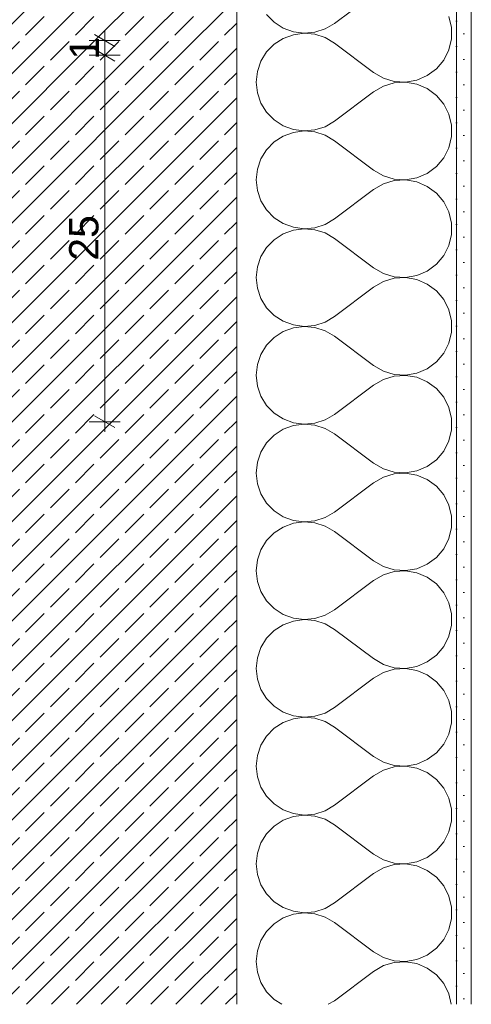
# Model space of a CAD drawing. Header units: metres. Extents: x -4 to 99, y -11 to 17.
# Tile 742 of 747: x 89.153 to 89.461, y -10.962 to -10.29. Entities that reach past the tile are written whole.
import ezdxf

# ---------------------------------------------------------------- set-up
doc = ezdxf.new("R2010")
doc.units = ezdxf.units.M
doc.header["$MEASUREMENT"] = 0
for name, color, linetype in [('152 - Bemaßung_ Beschriftung.Ausbau', 7, 'Continuous'), ('603 - Struktur.Bodenplatte_ Decke Roh', 7, 'Continuous'), ('604 - Struktur.Wand Aussen', 7, 'Continuous')]:
    doc.layers.add(name, color=color, linetype=linetype)
doc.styles.add('ERSTELLTER_STIL_2', font='txt')
doc.dimstyles.new('ERSTELLTER_STIL__15', dxfattribs={"dimtxt": 0.02, "dimasz": 0.01064, "dimexe": 0.18, "dimexo": 0.0625, "dimgap": 0, "dimtad": 1, "dimzin": 0, "dimdsep": 46, "dimtxsty": 'ERSTELLTER_STIL_2', "dimblk": 'ARROWHEAD_2', "dimblk1": 'ARROWHEAD_2', "dimblk2": 'ARROWHEAD_2', "dimcen": 0.09, "dimse1": 1, "dimse2": 1, "dimclrd": 7, "dimclre": 7, "dimclrt": 7, "dimazin": 0, "dimtfac": 1, "dimtdec": 4, "dimtmove": 0, "dimatfit": 3, "dimfxl": 1, "dimtolj": 1, "dimtzin": 0, "dimarcsym": 0})
doc.dimstyles.new('ERSTELLTER_STIL__17', dxfattribs={"dimtxt": 0.02, "dimasz": 0.01064, "dimexe": 0.18, "dimexo": 0.0625, "dimgap": 0, "dimtad": 1, "dimzin": 0, "dimdsep": 46, "dimtxsty": 'ERSTELLTER_STIL_2', "dimblk": 'ARROWHEAD_2', "dimblk1": 'ARROWHEAD_2', "dimblk2": 'ARROWHEAD_2', "dimcen": 0.09, "dimse1": 1, "dimse2": 1, "dimclrd": 7, "dimclre": 7, "dimclrt": 7, "dimazin": 0, "dimtfac": 1, "dimtdec": 4, "dimtmove": 2, "dimatfit": 3, "dimfxl": 1, "dimtolj": 1, "dimtzin": 0, "dimarcsym": 0})
doc.dimstyles.new('ERSTELLTER_STIL__5', dxfattribs={"dimtxt": 0.18, "dimasz": 0.00912, "dimexe": 0.18, "dimexo": 0.0625, "dimgap": 0, "dimtad": 0, "dimtih": 1, "dimtoh": 1, "dimdec": 4, "dimzin": 0, "dimdsep": 46, "dimcen": 0.09, "dimadec": 0, "dimazin": 0, "dimtfac": 1, "dimtdec": 4, "dimtmove": 0, "dimatfit": 3, "dimldrblk": 'ARROWHEAD_11', "dimfxl": 1, "dimtolj": 1, "dimtzin": 0, "dimarcsym": 0})
pattern_1 = [(45, (75.606145, -19.999286), (-0.016970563, 0.016970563), []), (45, (75.59766, -19.9908), (-0.016970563, 0.016970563), [0.018, -0.006])]

# ---------------------------------------------------------------- blocks, each defined once
blk = doc.blocks.new('*X739', base_point=(75.60614, -19.99929))
at = {"layer": '604 - Struktur.Wand Aussen', "color": 7, "linetype": 'Continuous', "lineweight": 5}
for p, q in [((89.39448, -10.27262), (89.36781, -10.29262)), ((89.32157, -10.2865), (89.32672, -10.29177)), ((89.44759, -10.29541), (89.44579, -10.28787)), ((89.32672, -10.29177), (89.3329, -10.29577)), ((89.3329, -10.29577), (89.33982, -10.29831)), ((89.35445, -10.29862), (89.36147, -10.29636)), ((89.36147, -10.29636), (89.36781, -10.29262)), ((89.44759, -10.30316), (89.44759, -10.29541)), ((89.3329, -10.30281), (89.32672, -10.30681)), ((89.33982, -10.30026), (89.3329, -10.30281)), ((89.33982, -10.29831), (89.34712, -10.29928)), ((89.34712, -10.29929), (89.33982, -10.30026)), ((89.34712, -10.29928), (89.35445, -10.29862)), ((89.35445, -10.29995), (89.34712, -10.29929)), ((89.36147, -10.30221), (89.35445, -10.29995)), ((89.36781, -10.30595), (89.36147, -10.30221)), ((89.44579, -10.3107), (89.44759, -10.30316)), ((89.32672, -10.30681), (89.32157, -10.31207)), ((89.39448, -10.32595), (89.36781, -10.30595)), ((89.44231, -10.31763), (89.44579, -10.3107)), ((89.32157, -10.31207), (89.31769, -10.31834)), ((89.43732, -10.32356), (89.44231, -10.31763)), ((89.31769, -10.31834), (89.31529, -10.3253)), ((89.4311, -10.32818), (89.43732, -10.32356)), ((89.31529, -10.3253), (89.31448, -10.33262)), ((89.39448, -10.32595), (89.40118, -10.32985)), ((89.40118, -10.32985), (89.4086, -10.3321)), ((89.42397, -10.33124), (89.4311, -10.32818)), ((89.31448, -10.33262), (89.31529, -10.33994)), ((89.40118, -10.33539), (89.39448, -10.33929)), ((89.4086, -10.33314), (89.40118, -10.33539)), ((89.4086, -10.3321), (89.41634, -10.33257)), ((89.41634, -10.33267), (89.4086, -10.33314)), ((89.41634, -10.33257), (89.42397, -10.33124)), ((89.42397, -10.334), (89.41634, -10.33267)), ((89.4311, -10.33706), (89.42397, -10.334)), ((89.43732, -10.34168), (89.4311, -10.33706)), ((89.31529, -10.33994), (89.31769, -10.3469)), ((89.39448, -10.33929), (89.36781, -10.35929)), ((89.44231, -10.34761), (89.43732, -10.34168)), ((89.31769, -10.3469), (89.32157, -10.35317)), ((89.44579, -10.35453), (89.44231, -10.34761)), ((89.32157, -10.35317), (89.32672, -10.35843)), ((89.44759, -10.36208), (89.44579, -10.35453)), ((89.32672, -10.35843), (89.3329, -10.36243)), ((89.3329, -10.36243), (89.33982, -10.36498)), ((89.35445, -10.36528), (89.36147, -10.36303)), ((89.36147, -10.36303), (89.36781, -10.35929)), ((89.44759, -10.36983), (89.44759, -10.36208)), ((89.3329, -10.36947), (89.32672, -10.37347)), ((89.33982, -10.36693), (89.3329, -10.36947)), ((89.33982, -10.36498), (89.34712, -10.36595)), ((89.34712, -10.36596), (89.33982, -10.36693)), ((89.34712, -10.36595), (89.35445, -10.36528)), ((89.35445, -10.36662), (89.34712, -10.36596)), ((89.36147, -10.36888), (89.35445, -10.36662)), ((89.36781, -10.37262), (89.36147, -10.36888)), ((89.44579, -10.37737), (89.44759, -10.36983)), ((89.32672, -10.37347), (89.32157, -10.37874)), ((89.39448, -10.39262), (89.36781, -10.37262)), ((89.44231, -10.3843), (89.44579, -10.37737)), ((89.32157, -10.37874), (89.31769, -10.385)), ((89.43732, -10.39023), (89.44231, -10.3843)), ((89.31769, -10.385), (89.31529, -10.39197)), ((89.4311, -10.39485), (89.43732, -10.39023)), ((89.31529, -10.39197), (89.31448, -10.39929)), ((89.39448, -10.39262), (89.40118, -10.39652)), ((89.40118, -10.39652), (89.4086, -10.39876)), ((89.41634, -10.39923), (89.42397, -10.39791)), ((89.42397, -10.39791), (89.4311, -10.39485)), ((89.31448, -10.39929), (89.31529, -10.40661)), ((89.40118, -10.40205), (89.39448, -10.40595)), ((89.4086, -10.39981), (89.40118, -10.40205)), ((89.4086, -10.39876), (89.41634, -10.39923)), ((89.41634, -10.39934), (89.4086, -10.39981)), ((89.42397, -10.40067), (89.41634, -10.39934)), ((89.4311, -10.40372), (89.42397, -10.40067)), ((89.43732, -10.40834), (89.4311, -10.40372)), ((89.31529, -10.40661), (89.31769, -10.41357)), ((89.39448, -10.40595), (89.36781, -10.42595)), ((89.44231, -10.41428), (89.43732, -10.40834)), ((89.31769, -10.41357), (89.32157, -10.41984)), ((89.44579, -10.4212), (89.44231, -10.41428)), ((89.32157, -10.41984), (89.32672, -10.4251)), ((89.32672, -10.4251), (89.3329, -10.4291)), ((89.44759, -10.42874), (89.44579, -10.4212)), ((89.3329, -10.4291), (89.33982, -10.43165)), ((89.33982, -10.43165), (89.34712, -10.43261)), ((89.35445, -10.43195), (89.36147, -10.42969)), ((89.36147, -10.42969), (89.36781, -10.42595)), ((89.44759, -10.4365), (89.44759, -10.42874)), ((89.3329, -10.43614), (89.32672, -10.44014)), ((89.33982, -10.43359), (89.3329, -10.43614)), ((89.34712, -10.43263), (89.33982, -10.43359)), ((89.34712, -10.43261), (89.35445, -10.43195)), ((89.35445, -10.43329), (89.34712, -10.43263)), ((89.36147, -10.43554), (89.35445, -10.43329)), ((89.36781, -10.43929), (89.36147, -10.43554)), ((89.44579, -10.44404), (89.44759, -10.4365)), ((89.32672, -10.44014), (89.32157, -10.4454)), ((89.39448, -10.45929), (89.36781, -10.43929)), ((89.44231, -10.45096), (89.44579, -10.44404)), ((89.31769, -10.45167), (89.31529, -10.45863)), ((89.32157, -10.4454), (89.31769, -10.45167)), ((89.43732, -10.4569), (89.44231, -10.45096)), ((89.31529, -10.45863), (89.31448, -10.46595)), ((89.4311, -10.46151), (89.43732, -10.4569)), ((89.39448, -10.45929), (89.40118, -10.46318)), ((89.40118, -10.46318), (89.4086, -10.46543)), ((89.4086, -10.46543), (89.41634, -10.4659)), ((89.41634, -10.4659), (89.42397, -10.46457)), ((89.42397, -10.46457), (89.4311, -10.46151)), ((89.31448, -10.46595), (89.31529, -10.47327)), ((89.40118, -10.46872), (89.39448, -10.47262)), ((89.4086, -10.46648), (89.40118, -10.46872)), ((89.41634, -10.466), (89.4086, -10.46648)), ((89.42397, -10.46733), (89.41634, -10.466)), ((89.4311, -10.47039), (89.42397, -10.46733)), ((89.43732, -10.47501), (89.4311, -10.47039)), ((89.31529, -10.47327), (89.31769, -10.48024)), ((89.39448, -10.47262), (89.36781, -10.49262)), ((89.44231, -10.48094), (89.43732, -10.47501)), ((89.31769, -10.48024), (89.32157, -10.4865)), ((89.44579, -10.48787), (89.44231, -10.48094)), ((89.32157, -10.4865), (89.32672, -10.49177)), ((89.32672, -10.49177), (89.3329, -10.49577)), ((89.44759, -10.49541), (89.44579, -10.48787)), ((89.3329, -10.49577), (89.33982, -10.49831)), ((89.33982, -10.49831), (89.34712, -10.49928)), ((89.34712, -10.49928), (89.35445, -10.49862)), ((89.35445, -10.49862), (89.36147, -10.49636)), ((89.36147, -10.49636), (89.36781, -10.49262)), ((89.44759, -10.50316), (89.44759, -10.49541)), ((89.3329, -10.50281), (89.32672, -10.50681)), ((89.33982, -10.50026), (89.3329, -10.50281)), ((89.34712, -10.49929), (89.33982, -10.50026)), ((89.35445, -10.49995), (89.34712, -10.49929)), ((89.36147, -10.50221), (89.35445, -10.49995)), ((89.36781, -10.50595), (89.36147, -10.50221)), ((89.44579, -10.5107), (89.44759, -10.50316)), ((89.32157, -10.51207), (89.31769, -10.51834)), ((89.32672, -10.50681), (89.32157, -10.51207)), ((89.39448, -10.52595), (89.36781, -10.50595)), ((89.44231, -10.51763), (89.44579, -10.5107)), ((89.31769, -10.51834), (89.31529, -10.5253)), ((89.43732, -10.52356), (89.44231, -10.51763)), ((89.31529, -10.5253), (89.31448, -10.53262)), ((89.39448, -10.52595), (89.40118, -10.52985)), ((89.4311, -10.52818), (89.43732, -10.52356)), ((89.31448, -10.53262), (89.31529, -10.53994)), ((89.40118, -10.52985), (89.4086, -10.5321)), ((89.4086, -10.5321), (89.41634, -10.53257)), ((89.41634, -10.53267), (89.4086, -10.53314)), ((89.41634, -10.53257), (89.42397, -10.53124)), ((89.42397, -10.534), (89.41634, -10.53267)), ((89.42397, -10.53124), (89.4311, -10.52818)), ((89.39448, -10.53929), (89.36781, -10.55929)), ((89.40118, -10.53539), (89.39448, -10.53929)), ((89.4086, -10.53314), (89.40118, -10.53539)), ((89.4311, -10.53706), (89.42397, -10.534)), ((89.43732, -10.54168), (89.4311, -10.53706)), ((89.31529, -10.53994), (89.31769, -10.5469)), ((89.44231, -10.54761), (89.43732, -10.54168)), ((89.31769, -10.5469), (89.32157, -10.55317)), ((89.44579, -10.55453), (89.44231, -10.54761)), ((89.32157, -10.55317), (89.32672, -10.55843)), ((89.32672, -10.55843), (89.3329, -10.56243)), ((89.36147, -10.56303), (89.36781, -10.55929)), ((89.44759, -10.56208), (89.44579, -10.55453)), ((89.3329, -10.56243), (89.33982, -10.56498)), ((89.33982, -10.56498), (89.34712, -10.56595)), ((89.34712, -10.56596), (89.33982, -10.56693)), ((89.34712, -10.56595), (89.35445, -10.56528)), ((89.35445, -10.56662), (89.34712, -10.56596)), ((89.35445, -10.56528), (89.36147, -10.56303)), ((89.44759, -10.56983), (89.44759, -10.56208)), ((89.3329, -10.56947), (89.32672, -10.57347)), ((89.33982, -10.56693), (89.3329, -10.56947)), ((89.36147, -10.56888), (89.35445, -10.56662)), ((89.36781, -10.57262), (89.36147, -10.56888)), ((89.39448, -10.59262), (89.36781, -10.57262)), ((89.44579, -10.57737), (89.44759, -10.56983)), ((89.32157, -10.57874), (89.31769, -10.585)), ((89.32672, -10.57347), (89.32157, -10.57874)), ((89.44231, -10.5843), (89.44579, -10.57737)), ((89.31769, -10.585), (89.31529, -10.59197)), ((89.43732, -10.59023), (89.44231, -10.5843)), ((89.31529, -10.59197), (89.31448, -10.59929)), ((89.39448, -10.59262), (89.40118, -10.59652)), ((89.4311, -10.59485), (89.43732, -10.59023)), ((89.31448, -10.59929), (89.31529, -10.60661)), ((89.40118, -10.59652), (89.4086, -10.59876)), ((89.4086, -10.59981), (89.40118, -10.60205)), ((89.4086, -10.59876), (89.41634, -10.59923)), ((89.41634, -10.59934), (89.4086, -10.59981)), ((89.41634, -10.59923), (89.42397, -10.59791)), ((89.42397, -10.60067), (89.41634, -10.59934)), ((89.42397, -10.59791), (89.4311, -10.59485)), ((89.39448, -10.60595), (89.36781, -10.62595)), ((89.40118, -10.60205), (89.39448, -10.60595)), ((89.4311, -10.60372), (89.42397, -10.60067)), ((89.43732, -10.60834), (89.4311, -10.60372)), ((89.31529, -10.60661), (89.31769, -10.61357)), ((89.44231, -10.61428), (89.43732, -10.60834)), ((89.31769, -10.61357), (89.32157, -10.61984)), ((89.32157, -10.61984), (89.32672, -10.6251)), ((89.44579, -10.6212), (89.44231, -10.61428)), ((89.32672, -10.6251), (89.3329, -10.6291)), ((89.36147, -10.62969), (89.36781, -10.62595)), ((89.44759, -10.62874), (89.44579, -10.6212)), ((89.3329, -10.6291), (89.33982, -10.63165)), ((89.33982, -10.63165), (89.34712, -10.63261)), ((89.34712, -10.63263), (89.33982, -10.63359)), ((89.34712, -10.63261), (89.35445, -10.63195)), ((89.35445, -10.63329), (89.34712, -10.63263)), ((89.35445, -10.63195), (89.36147, -10.62969)), ((89.36147, -10.63554), (89.35445, -10.63329)), ((89.44759, -10.6365), (89.44759, -10.62874)), ((89.32672, -10.64014), (89.32157, -10.6454)), ((89.3329, -10.63614), (89.32672, -10.64014)), ((89.33982, -10.63359), (89.3329, -10.63614)), ((89.36781, -10.63929), (89.36147, -10.63554)), ((89.39448, -10.65929), (89.36781, -10.63929)), ((89.44579, -10.64404), (89.44759, -10.6365)), ((89.32157, -10.6454), (89.31769, -10.65167)), ((89.44231, -10.65096), (89.44579, -10.64404)), ((89.31769, -10.65167), (89.31529, -10.65863)), ((89.43732, -10.6569), (89.44231, -10.65096)), ((89.31529, -10.65863), (89.31448, -10.66595)), ((89.39448, -10.65929), (89.40118, -10.66318)), ((89.4311, -10.66151), (89.43732, -10.6569)), ((89.31448, -10.66595), (89.31529, -10.67327)), ((89.40118, -10.66318), (89.4086, -10.66543)), ((89.4086, -10.66648), (89.40118, -10.66872)), ((89.4086, -10.66543), (89.41634, -10.6659)), ((89.41634, -10.666), (89.4086, -10.66648)), ((89.41634, -10.6659), (89.42397, -10.66457)), ((89.42397, -10.66733), (89.41634, -10.666)), ((89.42397, -10.66457), (89.4311, -10.66151)), ((89.31529, -10.67327), (89.31769, -10.68024)), ((89.39448, -10.67262), (89.36781, -10.69262)), ((89.40118, -10.66872), (89.39448, -10.67262)), ((89.4311, -10.67039), (89.42397, -10.66733)), ((89.43732, -10.67501), (89.4311, -10.67039)), ((89.31769, -10.68024), (89.32157, -10.6865)), ((89.44231, -10.68094), (89.43732, -10.67501)), ((89.32157, -10.6865), (89.32672, -10.69177)), ((89.44579, -10.68787), (89.44231, -10.68094)), ((89.32672, -10.69177), (89.3329, -10.69577)), ((89.36147, -10.69636), (89.36781, -10.69262)), ((89.44759, -10.69541), (89.44579, -10.68787)), ((89.3329, -10.69577), (89.33982, -10.69831)), ((89.33982, -10.70026), (89.3329, -10.70281)), ((89.33982, -10.69831), (89.34712, -10.69928)), ((89.34712, -10.69929), (89.33982, -10.70026)), ((89.34712, -10.69928), (89.35445, -10.69862)), ((89.35445, -10.69995), (89.34712, -10.69929)), ((89.35445, -10.69862), (89.36147, -10.69636)), ((89.36147, -10.70221), (89.35445, -10.69995)), ((89.44759, -10.70316), (89.44759, -10.69541)), ((89.32672, -10.70681), (89.32157, -10.71207)), ((89.3329, -10.70281), (89.32672, -10.70681)), ((89.36781, -10.70595), (89.36147, -10.70221)), ((89.39448, -10.72595), (89.36781, -10.70595)), ((89.44579, -10.7107), (89.44759, -10.70316)), ((89.32157, -10.71207), (89.31769, -10.71834)), ((89.44231, -10.71763), (89.44579, -10.7107)), ((89.31769, -10.71834), (89.31529, -10.7253)), ((89.43732, -10.72356), (89.44231, -10.71763)), ((89.31529, -10.7253), (89.31448, -10.73262)), ((89.39448, -10.72595), (89.40118, -10.72985)), ((89.4311, -10.72818), (89.43732, -10.72356)), ((89.31448, -10.73262), (89.31529, -10.73994)), ((89.40118, -10.72985), (89.4086, -10.7321)), ((89.4086, -10.73314), (89.40118, -10.73539)), ((89.4086, -10.7321), (89.41634, -10.73257)), ((89.41634, -10.73267), (89.4086, -10.73314)), ((89.41634, -10.73257), (89.42397, -10.73124)), ((89.42397, -10.734), (89.41634, -10.73267)), ((89.42397, -10.73124), (89.4311, -10.72818)), ((89.4311, -10.73706), (89.42397, -10.734)), ((89.31529, -10.73994), (89.31769, -10.7469)), ((89.39448, -10.73929), (89.36781, -10.75929)), ((89.40118, -10.73539), (89.39448, -10.73929)), ((89.43732, -10.74168), (89.4311, -10.73706)), ((89.31769, -10.7469), (89.32157, -10.75317)), ((89.44231, -10.74761), (89.43732, -10.74168)), ((89.44579, -10.75453), (89.44231, -10.74761)), ((89.32157, -10.75317), (89.32672, -10.75843)), ((89.32672, -10.75843), (89.3329, -10.76243)), ((89.36147, -10.76303), (89.36781, -10.75929)), ((89.44759, -10.76208), (89.44579, -10.75453)), ((89.3329, -10.76243), (89.33982, -10.76498)), ((89.33982, -10.76693), (89.3329, -10.76947)), ((89.33982, -10.76498), (89.34712, -10.76595)), ((89.34712, -10.76596), (89.33982, -10.76693)), ((89.34712, -10.76595), (89.35445, -10.76528)), ((89.35445, -10.76662), (89.34712, -10.76596)), ((89.35445, -10.76528), (89.36147, -10.76303)), ((89.36147, -10.76888), (89.35445, -10.76662)), ((89.44759, -10.76983), (89.44759, -10.76208)), ((89.32672, -10.77347), (89.32157, -10.77874)), ((89.3329, -10.76947), (89.32672, -10.77347)), ((89.36781, -10.77262), (89.36147, -10.76888)), ((89.39448, -10.79262), (89.36781, -10.77262)), ((89.44579, -10.77737), (89.44759, -10.76983)), ((89.32157, -10.77874), (89.31769, -10.785)), ((89.44231, -10.7843), (89.44579, -10.77737)), ((89.31769, -10.785), (89.31529, -10.79197)), ((89.43732, -10.79023), (89.44231, -10.7843)), ((89.31529, -10.79197), (89.31448, -10.79929)), ((89.39448, -10.79262), (89.40118, -10.79652)), ((89.4311, -10.79485), (89.43732, -10.79023)), ((89.31448, -10.79929), (89.31529, -10.80661)), ((89.40118, -10.79652), (89.4086, -10.79876)), ((89.4086, -10.79981), (89.40118, -10.80205)), ((89.4086, -10.79876), (89.41634, -10.79923)), ((89.41634, -10.79934), (89.4086, -10.79981)), ((89.41634, -10.79923), (89.42397, -10.79791)), ((89.42397, -10.80067), (89.41634, -10.79934)), ((89.42397, -10.79791), (89.4311, -10.79485)), ((89.4311, -10.80372), (89.42397, -10.80067)), ((89.31529, -10.80661), (89.31769, -10.81357)), ((89.39448, -10.80595), (89.36781, -10.82595)), ((89.40118, -10.80205), (89.39448, -10.80595)), ((89.43732, -10.80834), (89.4311, -10.80372)), ((89.31769, -10.81357), (89.32157, -10.81984)), ((89.44231, -10.81428), (89.43732, -10.80834)), ((89.44579, -10.8212), (89.44231, -10.81428)), ((89.32157, -10.81984), (89.32672, -10.8251)), ((89.44759, -10.82874), (89.44579, -10.8212)), ((89.32672, -10.8251), (89.3329, -10.8291)), ((89.36147, -10.82969), (89.36781, -10.82595)), ((89.3329, -10.8291), (89.33982, -10.83165)), ((89.33982, -10.83359), (89.3329, -10.83614)), ((89.33982, -10.83165), (89.34712, -10.83261)), ((89.34712, -10.83263), (89.33982, -10.83359)), ((89.34712, -10.83261), (89.35445, -10.83195)), ((89.35445, -10.83329), (89.34712, -10.83263)), ((89.35445, -10.83195), (89.36147, -10.82969)), ((89.36147, -10.83554), (89.35445, -10.83329)), ((89.44759, -10.8365), (89.44759, -10.82874)), ((89.32672, -10.84014), (89.32157, -10.8454)), ((89.3329, -10.83614), (89.32672, -10.84014)), ((89.36781, -10.83929), (89.36147, -10.83554)), ((89.39448, -10.85929), (89.36781, -10.83929)), ((89.44579, -10.84404), (89.44759, -10.8365)), ((89.32157, -10.8454), (89.31769, -10.85167)), ((89.44231, -10.85096), (89.44579, -10.84404)), ((89.31769, -10.85167), (89.31529, -10.85863)), ((89.43732, -10.8569), (89.44231, -10.85096)), ((89.31529, -10.85863), (89.31448, -10.86595)), ((89.39448, -10.85929), (89.40118, -10.86318)), ((89.42397, -10.86457), (89.4311, -10.86151)), ((89.4311, -10.86151), (89.43732, -10.8569)), ((89.31448, -10.86595), (89.31529, -10.87327)), ((89.40118, -10.86318), (89.4086, -10.86543)), ((89.4086, -10.86648), (89.40118, -10.86872)), ((89.4086, -10.86543), (89.41634, -10.8659)), ((89.41634, -10.866), (89.4086, -10.86648)), ((89.41634, -10.8659), (89.42397, -10.86457)), ((89.42397, -10.86733), (89.41634, -10.866)), ((89.4311, -10.87039), (89.42397, -10.86733)), ((89.31529, -10.87327), (89.31769, -10.88024)), ((89.39448, -10.87262), (89.36781, -10.89262)), ((89.40118, -10.86872), (89.39448, -10.87262)), ((89.43732, -10.87501), (89.4311, -10.87039)), ((89.44231, -10.88094), (89.43732, -10.87501)), ((89.31769, -10.88024), (89.32157, -10.8865)), ((89.44579, -10.88787), (89.44231, -10.88094)), ((89.32157, -10.8865), (89.32672, -10.89177)), ((89.44759, -10.89541), (89.44579, -10.88787)), ((89.32672, -10.89177), (89.3329, -10.89577)), ((89.36147, -10.89636), (89.36781, -10.89262)), ((89.44759, -10.90316), (89.44759, -10.89541)), ((89.3329, -10.89577), (89.33982, -10.89831)), ((89.33982, -10.90026), (89.3329, -10.90281)), ((89.33982, -10.89831), (89.34712, -10.89928)), ((89.34712, -10.89929), (89.33982, -10.90026)), ((89.34712, -10.89928), (89.35445, -10.89862)), ((89.35445, -10.89995), (89.34712, -10.89929)), ((89.35445, -10.89862), (89.36147, -10.89636)), ((89.36147, -10.90221), (89.35445, -10.89995)), ((89.32672, -10.90681), (89.32157, -10.91207)), ((89.3329, -10.90281), (89.32672, -10.90681)), ((89.36781, -10.90595), (89.36147, -10.90221)), ((89.39448, -10.92595), (89.36781, -10.90595)), ((89.44579, -10.9107), (89.44759, -10.90316)), ((89.32157, -10.91207), (89.31769, -10.91834)), ((89.44231, -10.91763), (89.44579, -10.9107)), ((89.31769, -10.91834), (89.31529, -10.9253)), ((89.43732, -10.92356), (89.44231, -10.91763)), ((89.31529, -10.9253), (89.31448, -10.93262)), ((89.39448, -10.92595), (89.40118, -10.92985)), ((89.42397, -10.93124), (89.4311, -10.92818)), ((89.4311, -10.92818), (89.43732, -10.92356)), ((89.31448, -10.93262), (89.31529, -10.93994)), ((89.40118, -10.93539), (89.39448, -10.93929)), ((89.40118, -10.92985), (89.4086, -10.9321)), ((89.4086, -10.93314), (89.40118, -10.93539)), ((89.4086, -10.9321), (89.41634, -10.93257)), ((89.41634, -10.93267), (89.4086, -10.93314)), ((89.41634, -10.93257), (89.42397, -10.93124)), ((89.42397, -10.934), (89.41634, -10.93267)), ((89.4311, -10.93706), (89.42397, -10.934)), ((89.31529, -10.93994), (89.31769, -10.9469)), ((89.39448, -10.93929), (89.36781, -10.95929)), ((89.43732, -10.94168), (89.4311, -10.93706)), ((89.44231, -10.94761), (89.43732, -10.94168)), ((89.31769, -10.9469), (89.32157, -10.95317)), ((89.44579, -10.95453), (89.44231, -10.94761)), ((89.32157, -10.95317), (89.32672, -10.95843)), ((89.44751, -10.96176), (89.44579, -10.95453)), ((89.32672, -10.95843), (89.33186, -10.96176)), ((89.36362, -10.96176), (89.36781, -10.95929))]:
    blk.add_line(p, q, dxfattribs=at)
blk = doc.blocks.new('*D755', base_point=(75.60614, -19.99929))
at = {"layer": '152 - Bemaßung_ Beschriftung.Ausbau', "color": 7, "linetype": 'Continuous', "lineweight": 5}
for p, q in [((89.20414, -10.31024), (89.21814, -10.31833)), ((89.22164, -10.31429), (89.20064, -10.31429)), ((89.21114, -10.56429), (89.21114, -10.31429)), ((89.22164, -10.56429), (89.20064, -10.56429)), ((89.20414, -10.56024), (89.21814, -10.56833)), ((89.21114, -10.57113), (89.21114, -10.56429))]:
    blk.add_line(p, q, dxfattribs=at)
at = {"layer": '152 - Bemaßung_ Beschriftung.Ausbau', "color": 7, "lineweight": 5, "char_height": 0.02, "attachment_point": 7, "rotation": 90, "style": 'ERSTELLTER_STIL_2'}
for s, insert in [('\\A1;{\\pql;\\fArial|b0|i0|c0|p38;1}', (89.20714, -10.31734)), ('\\A1;{\\pql;\\fArial|b0|i0|c0|p38;25}', (89.20714, -10.45446))]:
    blk.add_mtext(s, dxfattribs=dict(at, insert=insert))
blk = doc.blocks.new('ARROWHEAD_2')
at = {"color": 0, "linetype": 'Continuous', "lineweight": 0}
for p, q in [((-0.378, -0.655), (0.378, 0.655)), ((0, 0), (-1, 0))]:
    blk.add_line(p, q, dxfattribs=at)
blk = doc.blocks.new('*D756', base_point=(75.60614, -19.99929))
at = {"layer": '152 - Bemaßung_ Beschriftung.Ausbau', "color": 7, "linetype": 'Continuous', "lineweight": 5}
for p, q in [((89.21114, -10.30429), (89.21114, -10.29744)), ((89.22164, -10.30429), (89.20064, -10.30429)), ((89.21814, -10.30833), (89.20414, -10.30024)), ((89.21114, -10.31429), (89.21114, -10.30429)), ((89.20414, -10.31024), (89.21814, -10.31833)), ((89.22164, -10.31429), (89.20064, -10.31429))]:
    blk.add_line(p, q, dxfattribs=at)
blk = doc.blocks.new('ARROWHEAD_11')
at = {"color": 0, "linetype": 'Continuous', "lineweight": 0}
blk.add_line((0, 0), (-1, 0), dxfattribs=at)
at = {"color": 0, "linetype": 'Continuous', "lineweight": 0, "const_width": 0.25, "flags": 128}
blk.add_lwpolyline([(-0.125, 0, 1), (0.125, 0, 1)], format="xyb", close=True, dxfattribs=at)

msp = doc.modelspace()

# ---------------------------------------------------------------- hatches: boundary and pattern name
at = {"layer": '603 - Struktur.Bodenplatte_ Decke Roh', "linetype": 'Continuous', "lineweight": 5}
h = msp.add_hatch(dxfattribs=at)
h.set_pattern_fill('Beton__Stahlbeton_0002', style=0, pattern_type=2)
h.set_pattern_definition(pattern_1)
h.paths.add_polyline_path([(88.59613, -10.30429), (88.91613, -10.30429), (89.06114, -10.30429), (89.30114, -10.30429), (89.30114, -10.05429), (88.20663, -10.05429), (88.20663, -10.30429)])
at = {"layer": '604 - Struktur.Wand Aussen', "linetype": 'Continuous', "lineweight": 5}
h = msp.add_hatch(dxfattribs=at)
h.set_pattern_fill('Verputz_0002', style=0, pattern_type=2)
h.set_pattern_definition([(0, (75.606145, -19.999286), (0, 0.017320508), [0, -0.01]), (0, (75.611145, -19.990626), (0, 0.017320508), [0, -0.01])])
h.paths.add_polyline_path([(89.46114, -10.96176), (89.46114, -10.05429), (89.45114, -10.05429), (89.45114, -10.96176)])
h = msp.add_hatch(dxfattribs=at)
h.set_pattern_fill('Beton__Stahlbeton_0002', style=0, pattern_type=2)
h.set_pattern_definition(pattern_1)
h.paths.add_polyline_path([(89.30114, -10.30429), (89.06114, -10.30429), (89.06114, -10.31429), (89.06114, -10.96176), (89.30114, -10.96176)])

# ---------------------------------------------------------------- linework, layer by layer
at = {"layer": '604 - Struktur.Wand Aussen', "color": 7, "linetype": 'Continuous', "lineweight": 5}
for p, q in [((89.45114, -10.05429), (89.45114, -10.96176)), ((89.46114, -10.05429), (89.46114, -10.96176))]:
    msp.add_line(p, q, dxfattribs=at)
at = {"layer": '604 - Struktur.Wand Aussen', "color": 7, "linetype": 'Continuous', "lineweight": 13, "flags": 128}
msp.add_lwpolyline([(89.30114, -10.05429), (89.30114, -10.30429), (89.30114, -10.96176)], dxfattribs=at)

# ---------------------------------------------------------------- block references
at = {"layer": '604 - Struktur.Wand Aussen', "color": 7, "linetype": 'Continuous', "lineweight": 5}
msp.add_blockref('*X739', (75.60614, -19.99929), dxfattribs=at)

# ---------------------------------------------------------------- dimensions: what is measured, and where the dimension line sits
at = {"layer": '152 - Bemaßung_ Beschriftung.Ausbau', "color": 7, "linetype": 'Continuous', "lineweight": 5}
for base, p1, p2, dimstyle, picture, middle in [((89.21114, -10.30429), (89.05114, -10.31429), (89.06114, -10.30429), 'ERSTELLTER_STIL__17', '*D756', (89.19714, -10.30972)), ((89.21114, -10.31429), (88.91616, -10.56429), (89.05114, -10.31429), 'ERSTELLTER_STIL__15', '*D755', (89.19714, -10.43922))]:
    dim = msp.add_linear_dim(base=base, p1=p1, p2=p2, angle=90, dimstyle=dimstyle, dxfattribs=at)
    dim.commit()
    dim.dimension.update_dxf_attribs({"geometry": picture, "text_midpoint": middle, "dimtype": 160, "text_rotation": 90})

# ---------------------------------------------------------------- leaders
at = {"layer": '152 - Bemaßung_ Beschriftung.Ausbau', "color": 7, "linetype": 'Continuous', "lineweight": 9, "annotation_type": 0, "has_hookline": 1, "hookline_direction": 0}
for points, text_width in [([(89.0111, -10.33046), (89.0111, -10.19236), (89.04368, -10.19236)], 0.32965), ([(89.0311, -10.32275), (89.0311, -10.2412), (89.04559, -10.2412)], 0.35456)]:
    msp.add_leader(points, dimstyle='ERSTELLTER_STIL__5', dxfattribs=dict(at, text_width=text_width))

doc.saveas('drawing.dxf')
